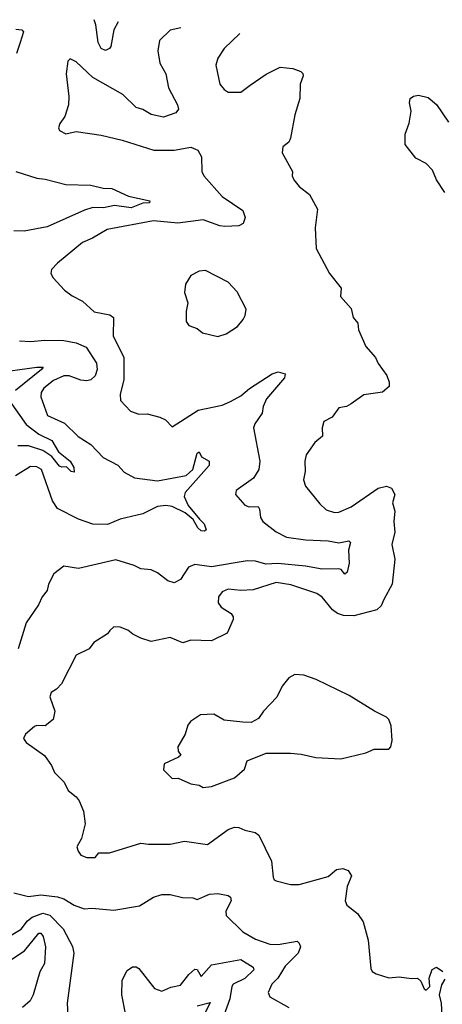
# Model space of a CAD drawing. Extents: x 1268547 to 1425625, y 515768 to 616754.
# Tile 499 of 507: x 1399103 to 1401132, y 603279 to 608004. Entities that reach past the tile are written whole.
import ezdxf

# ---------------------------------------------------------------- set-up
doc = ezdxf.new("R2010")
doc.units = 0

msp = doc.modelspace()

# ---------------------------------------------------------------- linework, layer by layer
at = {"layer": '0CON10XD'}
for points in [[(1399575.6, 607993), (1399556, 607955), (1399540.6, 607875), (1399534, 607865), (1399515, 607855.7), (1399495, 607865.7), (1399480.4, 607895), (1399469.5, 607979.5), (1399461.2, 608003.7)], [(1399085, 607957.5), (1399113.3, 607955), (1399121.4, 607945), (1399105.2, 607894.8), (1399088, 607842)], [(1399876.5, 607964.8), (1399826.4, 607953.6), (1399775, 607903.3), (1399767.1, 607855), (1399776.9, 607795), (1399805, 607743.3), (1399817.3, 607677.3), (1399861.2, 607595), (1399866.2, 607575), (1399853.8, 607556.2), (1399793.6, 607536.4), (1399735, 607548.5), (1399695, 607572.2), (1399662.9, 607582.9), (1399598.6, 607645), (1399455, 607726.9), (1399375, 607801.1), (1399345, 607815.6), (1399333.8, 607805), (1399326.1, 607743.9), (1399338.6, 607635), (1399337.1, 607595), (1399320.3, 607539.7), (1399296.2, 607505), (1399290, 607485), (1399295, 607472), (1399325, 607455.8), (1399375, 607467.1), (1399495, 607449.2), (1399595, 607426.2), (1399747.5, 607377.5), (1399845, 607378), (1399925, 607391.4), (1399957.9, 607377.9), (1399976, 607345), (1399978.6, 607275), (1399987.5, 607255), (1400075.4, 607155.4), (1400175, 607088), (1400186.2, 607055), (1400176.7, 607025), (1400155, 607014.2), (1400088, 607012), (1400065, 607014.6), (1399985, 607042.7), (1399862.2, 607027.8), (1399745, 607038.9), (1399522.9, 606997.1), (1399453.3, 606955), (1399405, 606934), (1399285, 606836), (1399256.7, 606805), (1399253.3, 606785), (1399263.3, 606765), (1399318.8, 606705), (1399355, 606679.2), (1399405, 606652.5), (1399461.1, 606601.1), (1399536.8, 606586.8), (1399554, 606575), (1399552.1, 606485), (1399602.9, 606385), (1399603.3, 606276.7), (1399585.6, 606205), (1399587.1, 606177.1), (1399635.8, 606125.8), (1399675, 606110.8), (1399715, 606111.9), (1399775.8, 606095.8), (1399803.3, 606083.3), (1399835, 606050), (1399959.5, 606130.5), (1400075, 606153.8), (1400115, 606170.9), (1400165, 606198.5), (1400206.8, 606233.2), (1400315.2, 606304.8), (1400345, 606314.1), (1400378, 606305), (1400375.4, 606285), (1400288.2, 606185), (1400273.1, 606146.9), (1400267.5, 606115), (1400231.5, 606065), (1400226.4, 606045), (1400256.1, 605885), (1400251.2, 605845), (1400226.2, 605803.8), (1400142.9, 605745), (1400140, 605725), (1400185, 605674.4), (1400205, 605666.7), (1400247.5, 605667.5), (1400255.4, 605655.4), (1400258.8, 605615), (1400270, 605595), (1400335, 605545.4), (1400385, 605520.9), (1400475, 605507.7), (1400585, 605502.5), (1400635, 605492.7), (1400683.1, 605503.1), (1400691.1, 605495), (1400682.2, 605457.8), (1400684.6, 605395), (1400675, 605352.5), (1400665, 605343.1), (1400646.7, 605365), (1400635, 605368), (1400555, 605366.2), (1400475, 605382), (1400343.4, 605393.4), (1400285, 605391.7), (1400235, 605404.8), (1400195, 605407.4), (1400025, 605378.6), (1399945, 605390), (1399913.5, 605376.5), (1399875, 605318), (1399845, 605300.6), (1399815, 605310.5), (1399765, 605349.4), (1399735, 605364), (1399685, 605368.8), (1399652.5, 605385), (1399565, 605412), (1399385, 605370.8), (1399315, 605382), (1399266.7, 605345), (1399242, 605295), (1399235.8, 605265), (1399211.2, 605235), (1399194.1, 605195.9), (1399135, 605110), (1399096, 604985)], [(1400160.6, 607938.2), (1400084.4, 607865), (1400055, 607818.8), (1400045.6, 607785), (1400064.4, 607695), (1400085, 607669.2), (1400105, 607655.6), (1400165, 607656.5), (1400210.4, 607689.6), (1400287.2, 607742.8), (1400353.9, 607776.1), (1400415, 607770), (1400453.8, 607755), (1400462.5, 607745), (1400464.3, 607735), (1400450.6, 607695), (1400448.6, 607625), (1400423.6, 607546.4), (1400404, 607435), (1400395, 607416.7), (1400366.4, 607393.6), (1400363.3, 607365), (1400413.3, 607275), (1400411.2, 607255), (1400418.8, 607235), (1400445, 607204), (1400494.3, 607164.3), (1400532.5, 607095), (1400522.5, 607005), (1400526.7, 606905), (1400590, 606785), (1400646.7, 606715), (1400643.3, 606675), (1400695, 606617.5), (1400704, 606575), (1400727.3, 606547.3), (1400730, 606515), (1400765.7, 606435.7), (1400812, 606382), (1400825, 606353.3), (1400865.6, 606295.6), (1400877.5, 606265), (1400877, 606243), (1400845, 606216.7), (1400756.1, 606203.9), (1400695, 606160), (1400671.7, 606148.3), (1400635, 606141.2), (1400603.6, 606096.4), (1400564, 606075), (1400556.2, 606045), (1400556.7, 606005), (1400520, 605975), (1400479.2, 605915), (1400472, 605885), (1400473.6, 605836.4), (1400466.7, 605795), (1400476.2, 605765), (1400545, 605680), (1400575, 605651.4), (1400615, 605638.1), (1400635, 605640.6), (1400695, 605666.7), (1400825, 605755.7), (1400865, 605765.5), (1400888.8, 605755), (1400903.8, 605725), (1400892.5, 605685), (1400904.3, 605645), (1400899.4, 605595), (1400904.2, 605545), (1400890.8, 605485), (1400904.3, 605415), (1400891.2, 605295), (1400851.2, 605221.2), (1400838.9, 605191.1), (1400817.8, 605172.2), (1400707.2, 605142.8), (1400657.5, 605145), (1400629.2, 605155), (1400605, 605172.1), (1400555, 605232.5), (1400530.7, 605250.7), (1400405, 605292.2), (1400335, 605303.6), (1400225, 605268.1), (1400165, 605264.7), (1400105, 605271.6), (1400075, 605258.5), (1400058.5, 605235), (1400056.7, 605205), (1400071.4, 605185), (1400118, 605155), (1400128.8, 605138.8), (1400128.8, 605125), (1400099.7, 605060.3), (1400025, 605022.5), (1399925, 605025.7), (1399886.1, 605013.9), (1399825, 605038.6), (1399735, 605020.6), (1399685, 605035.8), (1399646.2, 605055), (1399623.3, 605075), (1399585, 605088.6), (1399555, 605090.8), (1399536.8, 605073.2), (1399525, 605056.2), (1399460, 605015), (1399436.2, 604985), (1399375, 604954.3), (1399303.4, 604816.6), (1399279.3, 604790.7), (1399254, 604775), (1399248, 604755), (1399272, 604685), (1399263.8, 604645), (1399225, 604615.8), (1399185, 604616.2), (1399175, 604611.2), (1399131.2, 604575), (1399121.2, 604555), (1399133.8, 604535), (1399222.7, 604472.7), (1399256, 604425), (1399271.2, 604391.2), (1399316.2, 604345), (1399336.2, 604305), (1399375, 604274), (1399389.2, 604255), (1399410, 604205), (1399418, 604145), (1399400, 604075), (1399377.5, 604035), (1399383.3, 604013.3), (1399397.5, 603995), (1399425, 603983.8), (1399465, 603983.3), (1399483.6, 604006.4), (1399535, 604005.8), (1399685, 604051.4), (1399722.5, 604047.5), (1399825, 604047.3), (1399895, 604061.2), (1400005, 604045.8), (1400105, 604117.3), (1400135, 604129.5), (1400155, 604128.1), (1400185, 604114.4), (1400233.2, 604103.2), (1400250.9, 604090.9), (1400313.1, 603965), (1400319.7, 603889.7), (1400325, 603876.7), (1400335, 603871.2), (1400404.2, 603854.2), (1400445, 603854.4), (1400585, 603891.5), (1400625, 603926.4), (1400655, 603930), (1400681.1, 603921.1), (1400696, 603895), (1400675.3, 603845), (1400665.4, 603775), (1400674.2, 603754.2), (1400725.2, 603715.2), (1400752.9, 603675), (1400776.1, 603586.1), (1400790, 603450), (1400795.8, 603435.8), (1400814.4, 603424.4), (1400875, 603405.8), (1400925, 603411.4), (1400985, 603402), (1401013.8, 603403.8), (1401029.7, 603389.7), (1401045, 603352.5), (1401055, 603347.5), (1401072.5, 603365), (1401070, 603405), (1401083.6, 603446.4), (1401105, 603457.5), (1401135, 603436.7)], [(1401144.3, 607175), (1401104.2, 607235), (1401085, 607282), (1401055, 607312.9), (1401005, 607338.8), (1400954.2, 607405), (1400953.3, 607455), (1400973.4, 607506.6), (1400983.5, 607565), (1400974.4, 607605), (1400978, 607625), (1400993.5, 607636.5), (1401017.9, 607642.1), (1401065, 607629.6), (1401105, 607596.2), (1401161.7, 607511.7)], [(1399084.7, 607274.7), (1399185, 607243.5), (1399225, 607239.2), (1399325, 607212.2), (1399445, 607210.3), (1399504.7, 607195.3), (1399545, 607193.6), (1399625, 607156.4), (1399728.6, 607135), (1399726, 607125), (1399695, 607122.5), (1399639.2, 607100.8), (1399558.6, 607111.4), (1399505, 607100.6), (1399455, 607102.3), (1399415, 607089.3), (1399235, 607010.2), (1399125, 606989.5), (1399075, 606990)], [(1400055, 606483.3), (1400095, 606496.7), (1400148.3, 606531.7), (1400176.7, 606565), (1400186.2, 606585), (1400190, 606615), (1400147.3, 606697.3), (1400105, 606744), (1399995, 606800), (1399965, 606797.5), (1399925, 606776.2), (1399898.8, 606735), (1399894, 606695), (1399910.8, 606645), (1399902.5, 606605), (1399902, 606555), (1399915, 606536.2), (1399955, 606521.2), (1399981.4, 606501.4), (1400055, 606483.3)], [(1399102.2, 606462.2), (1399155, 606459.6), (1399224.1, 606465.9), (1399315, 606464.7), (1399375, 606453.6), (1399422.2, 606432.2), (1399472.8, 606355), (1399475.3, 606325), (1399465.3, 606295), (1399445, 606276.2), (1399425, 606270.4), (1399396.5, 606273.5), (1399341.2, 606295), (1399315, 606294.2), (1399265, 606271.8), (1399218.5, 606235), (1399206, 606215), (1399204.7, 606194.7), (1399237.1, 606105), (1399317.7, 606067.7), (1399384.2, 606004.2), (1399444.4, 605964.4), (1399503.4, 605903.4), (1399575, 605865.5), (1399605, 605832.5), (1399655, 605805.4), (1399765, 605791.2), (1399903.1, 605816.9), (1399934.2, 605845.8), (1399955, 605923.3), (1399965, 605930), (1399975.8, 605905.8), (1400013.3, 605885), (1400013.8, 605865), (1399898.5, 605735), (1399893.5, 605715), (1399913, 605673), (1399966.1, 605606.1), (1399989.2, 605585), (1399998.8, 605555), (1399991.2, 605548.8), (1399975, 605550.9), (1399958.2, 605565), (1399935.5, 605605.5), (1399897.1, 605637.1), (1399835, 605667.3), (1399805, 605672.7), (1399765, 605667.1), (1399695, 605633.2), (1399585, 605606.8), (1399525, 605582), (1399455, 605582.7), (1399385, 605606.5), (1399285, 605657.8), (1399260.4, 605695), (1399207.8, 605845), (1399185, 605858.8), (1399155, 605859.2), (1399082.9, 605815)], [(1398975, 606308), (1399185.5, 606335.5), (1399215.6, 606335.6), (1399208.6, 606325), (1399082.8, 606225)], [(1399054.4, 606175), (1399135, 606061.7), (1399195, 606015.2), (1399257.9, 605985), (1399290.4, 605930.4), (1399346.4, 605885), (1399362.5, 605855), (1399365, 605832.5), (1399350, 605835), (1399328.6, 605858.6), (1399305, 605856), (1399295, 605862), (1399258, 605908), (1399215, 605936.8), (1399145, 605959), (1399095, 605958.8)], [(1399985, 604320), (1400025, 604323.8), (1400135, 604366), (1400183, 604407), (1400195, 604447.5), (1400286, 604484), (1400404.2, 604484.2), (1400455, 604480), (1400525, 604463.1), (1400645, 604456.9), (1400765, 604486.2), (1400805, 604503.3), (1400875, 604503.3), (1400885.9, 604514.1), (1400891.2, 604545), (1400887.1, 604615), (1400875.7, 604645.7), (1400865, 604656.7), (1400807.5, 604685), (1400685, 604760), (1400526.8, 604836.8), (1400468.3, 604858.3), (1400425, 604860.8), (1400395, 604846.2), (1400363.1, 604805), (1400337.3, 604752.7), (1400274.4, 604685.6), (1400249.7, 604650.3), (1400215, 604631.2), (1400175, 604632.5), (1400085, 604642), (1400035, 604670.6), (1399971.7, 604668.3), (1399923.6, 604636.4), (1399911.2, 604618.8), (1399898, 604575), (1399862, 604515), (1399863.8, 604493.8), (1399877.5, 604475), (1399865.9, 604464.1), (1399796.4, 604433.6), (1399793.9, 604403.9), (1399835, 604362.5), (1399865, 604363.3), (1399925, 604336.7), (1399965, 604330), (1399985, 604320)], [(1399075, 603813.1), (1399145, 603796.4), (1399205, 603804.7), (1399285, 603794.4), (1399315, 603784.4), (1399365, 603754), (1399413.2, 603736.8), (1399449.8, 603739.8), (1399555, 603730), (1399678.8, 603751.2), (1399745, 603793.8), (1399785, 603805.8), (1399825, 603805.7), (1399885, 603792), (1399935, 603790), (1399955, 603782), (1400015, 603807.8), (1400055, 603810.3), (1400105, 603801.5), (1400115, 603792.9), (1400119.2, 603775), (1400093.5, 603726.5), (1400094.4, 603705), (1400175, 603626.5), (1400235, 603591.8), (1400305, 603567.3), (1400344.5, 603565.5), (1400435, 603581.2), (1400445, 603572.5), (1400450.8, 603555), (1400440, 603525), (1400378.5, 603461.5), (1400343.2, 603405), (1400314.6, 603375), (1400295.8, 603335), (1400304.4, 603314.4), (1400395, 603264)], [(1399025, 603587.8), (1399110.1, 603639.9), (1399140.5, 603679.5), (1399162.9, 603697.1), (1399215, 603715.7), (1399247.3, 603707.3), (1399311.3, 603641.3), (1399356.2, 603556.2), (1399362.5, 603525), (1399330.6, 603285), (1399334, 603225)], [(1399064.9, 603495.1), (1399125.8, 603535), (1399195, 603619.5), (1399205, 603620), (1399215.8, 603605), (1399226.7, 603555), (1399222.5, 603475), (1399200.8, 603435), (1399168.5, 603325), (1399154, 603296), (1399116.9, 603263.1)], [(1399611.8, 603235), (1399593.1, 603325), (1399595.4, 603394.6), (1399618.7, 603441.3), (1399645, 603458.6), (1399662, 603458), (1399675, 603450), (1399750, 603355), (1399785, 603341.8), (1399829.3, 603360.7), (1399875, 603370.4), (1399915, 603421.5), (1399945, 603447.8), (1399955, 603445.8), (1399975, 603412.9), (1400025, 603468.2), (1400165, 603493.3), (1400225, 603456.5), (1400226.9, 603445), (1400185, 603403.3), (1400128.5, 603375), (1400122, 603365), (1400112.8, 603305), (1400083.4, 603225)], [(1401145, 603400), (1401128.3, 603371.7), (1401117.5, 603325), (1401126.7, 603285), (1401130, 603225), (1401172.5, 603145)], [(1399955, 603271.2), (1400017.3, 603287.3), (1399995, 603240.4)]]:
    msp.add_lwpolyline(points, dxfattribs=at)

doc.saveas('drawing.dxf')
